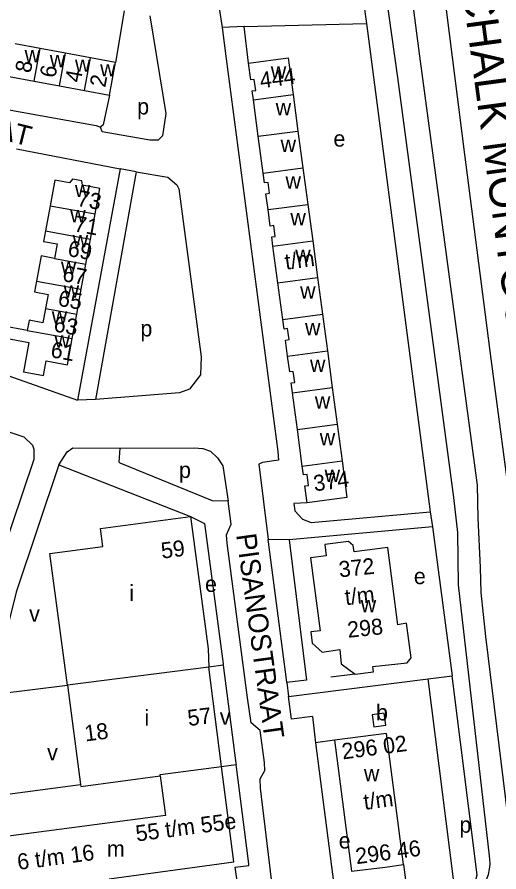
# Model space of a CAD drawing. Extents: x 159294 to 161936, y 384538 to 386517.
# Drawn here: x 161040.3 to 161160.6, y 385748.5 to 385962 of the extents above; entities that cross this region are included whole.
import ezdxf

# ---------------------------------------------------------------- set-up
doc = ezdxf.new("R2010")
doc.units = 0
for name, color, linetype in [('BLT_Basislijn', 7, 'Continuous'), ('BLT_Bebouwing', 7, 'Continuous'), ('BLT_Centroide', 7, 'Continuous'), ('BLT_Huisnummer', 7, 'Continuous'), ('BLT_Huisnummer_ tussenligend', 7, 'Continuous'), ('BLT_Huisnummer_reeks', 7, 'Continuous'), ('BLT_Onderverdeling_panden', 7, 'Continuous'), ('BLT_Straatnaam', 7, 'Continuous'), ('BLT_Straatnaam_hoofdweg', 7, 'Continuous')]:
    doc.layers.add(name, color=color, linetype=linetype)

msp = doc.modelspace()

# ---------------------------------------------------------------- linework, layer by layer
at = {"layer": 'BLT_Basislijn'}
for p, q in [((161126.81, 385965.73), (161127.54, 385960.4)), ((161067.04, 385963.59), (161064.94, 385950.7)), ((161090.79, 385964.27), (161091.54, 385959.41)), ((161096.98, 385959.71), (161127.54, 385960.4)), ((161127.54, 385960.4), (161143.47, 385838.45)), ((161096.98, 385959.71), (161091.54, 385959.41)), ((161091.54, 385959.41), (161092.54, 385951.63)), ((161098.09, 385950.56), (161096.98, 385959.71)), ((161140.74, 385952.24), (161155.15, 385845.1)), ((161135.25, 385946.94), (161149.27, 385842.07)), ((161040.17, 385929.09), (161066.07, 385924.17)), ((161066.07, 385924.17), (161055.43, 385866.39)), ((161070.07, 385923.41), (161066.07, 385924.17)), ((161070.07, 385923.41), (161059.92, 385866.52)), ((161028.02, 385876.04), (161055.43, 385866.39)), ((161059.92, 385866.52), (161055.43, 385866.39)), ((161143.47, 385838.45), (161144.03, 385834.68)), ((161144.03, 385834.68), (161108.27, 385831.49)), ((161144.03, 385834.68), (161148.9, 385797.48)), ((161108.27, 385831.49), (161103, 385831.55)), ((161108.27, 385831.49), (161112.59, 385796.42)), ((161091.79, 385800.17), (161088.16, 385799.69)), ((161112.59, 385796.42), (161107.64, 385795.82)), ((161108.11, 385792.33), (161142.94, 385796.74)), ((161124.71, 385797.88), (161118.65, 385797.15)), ((161142.94, 385796.74), (161148.9, 385797.48)), ((161149.3, 385746.76), (161142.94, 385796.74)), ((161035.19, 385792.94), (161052.9, 385795.2)), ((161107.64, 385795.82), (161108.11, 385792.33)), ((161108.8, 385786.65), (161108.11, 385792.33)), ((161114.03, 385787.31), (161108.8, 385786.65)), ((161114.03, 385787.31), (161114.86, 385780.79)), ((161119.52, 385781.4), (161114.86, 385780.79)), ((161114.86, 385780.79), (161119.36, 385745.42)), ((161091.32, 385774.88), (161095.01, 385775.38)), ((161031.97, 385767.14), (161056.15, 385770.39)), ((161136.78, 385750.37), (161137.45, 385745.21))]:
    msp.add_line(p, q, dxfattribs=at)
for points in [[(161128.01, 386049.36), (161131.65, 386022.59), (161140.74, 385952.24)], [(161125.36, 386023.61), (161132.41, 385967.79), (161135.25, 385946.94)], [(161142.82, 386000.08), (161151.99, 385927.68), (161158.55, 385876.69)], [(160978.05, 385967.07), (161001.93, 385950.95), (161013.23, 385945.12), (161024.79, 385941.32), (161060.09, 385934.98), (161061.18, 385934.5)], [(161073.5, 385962.32), (161077.49, 385937.93), (161076.67, 385932.35), (161075.51, 385931.26), (161073.51, 385931.3), (161061.61, 385933.36), (161061.18, 385934.5)], [(161092.54, 385951.63), (161105.39, 385853.57), (161105.56, 385851.38), (161101.59, 385850.75), (161100.67, 385850.36), (161103, 385831.55)], [(161063.44, 385942.57), (161061.83, 385935.16), (161061.18, 385934.5)], [(161070.07, 385923.41), (161077.98, 385922.03), (161080.21, 385920.12), (161080.68, 385919.1), (161086.3, 385877.16), (161086.1, 385872.7), (161083.33, 385869.1), (161080.84, 385868.15), (161059.92, 385866.52)], [(161158.55, 385876.69), (161162.93, 385844.03), (161166.65, 385822.22)], [(161023.53, 385863.24), (161041.99, 385857.23), (161044.22, 385855.09), (161044.48, 385854.08), (161044.54, 385851.52), (161033.39, 385818.69), (161032.05, 385817.03), (161029.79, 385815.44), (161025.75, 385815.17), (161017.84, 385817.45), (161004.84, 385821.93), (160952.66, 385838.75), (160898.11, 385861.3)], [(161050.77, 385850.18), (161052.86, 385853.43), (161054.25, 385854.45), (161066.1, 385854.39)], [(161093.04, 385841.14), (161089.12, 385841.19), (161066.04, 385850.63), (161065.81, 385850.89), (161066.1, 385854.39)], [(161066.1, 385854.39), (161084.56, 385854.45), (161086.74, 385854.31), (161088.65, 385853.61), (161090.4, 385851.96), (161091.67, 385849.99), (161093.04, 385841.14)], [(161050.77, 385850.18), (161040.08, 385818.4), (161036.58, 385804.3), (161035.21, 385793.1), (161035.19, 385792.94)], [(161050.77, 385850.18), (161083.64, 385837.32)], [(161155.15, 385845.1), (161155.34, 385836.92), (161155.9, 385824.59), (161156.1, 385818.33), (161157.23, 385807.34), (161164.43, 385748.94)], [(161114.47, 385639.13), (161117.34, 385639.36), (161119.31, 385640.57), (161119.78, 385643.65), (161115.85, 385675.27), (161110.06, 385679.74), (161109.64, 385680.42), (161107.17, 385700), (161106.35, 385706.54), (161110.62, 385711.62), (161107.43, 385734.55), (161105.13, 385736.82), (161104.77, 385739.03), (161101.07, 385769.42), (161100.97, 385771.75), (161102.17, 385773.88), (161102.1, 385775.88), (161100.97, 385783.82), (161098.74, 385785.73), (161097.83, 385792.02), (161092.81, 385830.67), (161092.61, 385832.73), (161093.74, 385835.41), (161093.04, 385841.14)], [(161149.27, 385842.07), (161150.22, 385833.31), (161150.41, 385820.23), (161158.18, 385752.54)], [(161112.74, 385840.7), (161109.41, 385840.52), (161109.7, 385838.68), (161111.58, 385836.62), (161113.71, 385835.82), (161143.47, 385838.45)], [(161083.64, 385837.32), (161087.12, 385835.57), (161091.74, 385800.52), (161091.79, 385800.17)], [(161107.64, 385795.82), (161107.54, 385796.61), (161103, 385831.55)], [(161091.79, 385800.17), (161094.96, 385775.72), (161095.01, 385775.38)], [(161149.75, 385743.21), (161152.58, 385743.75), (161154.57, 385745.59), (161155.15, 385747.77), (161148.9, 385797.48)], [(161095.44, 385745.14), (161094.79, 385749.72), (161098.17, 385750.11), (161098.17, 385750.54), (161095.01, 385775.38)], [(161158.18, 385752.54), (161158.28, 385751.6), (161158.3, 385750.65), (161158.24, 385749.7), (161158.1, 385748.77), (161157.88, 385747.84), (161157.59, 385746.94), (161157.21, 385746.07), (161156.77, 385745.23), (161156.26, 385744.43), (161155.68, 385743.67), (161155.05, 385742.97), (161154.35, 385742.33), (161153.6, 385741.74), (161152.81, 385741.22), (161151.98, 385740.77), (161151.09, 385740.39)]]:
    msp.add_lwpolyline(points, dxfattribs=at)
at = {"layer": 'BLT_Bebouwing'}
for p, q in [((161046.12, 385954.17), (161039.84, 385955.33)), ((161052.39, 385953.02), (161046.12, 385954.17)), ((161058.67, 385951.86), (161052.39, 385953.02)), ((161063.44, 385942.57), (161064.94, 385950.7)), ((161038.34, 385947.21), (161044.62, 385946.05)), ((161044.62, 385946.05), (161050.89, 385944.89)), ((161050.89, 385944.89), (161057.17, 385943.73)), ((161057.17, 385943.73), (161063.44, 385942.57)), ((161100.53, 385932.25), (161099.31, 385941.4)), ((161109.23, 385942.73), (161110.45, 385933.57)), ((161110.45, 385933.57), (161111.67, 385924.42)), ((161101.75, 385923.09), (161100.53, 385932.25)), ((161111.67, 385924.42), (161112.89, 385915.26)), ((161112.89, 385915.26), (161114.12, 385906.11)), ((161058.65, 385906.6), (161059.8, 385912.87)), ((161057.51, 385900.33), (161058.65, 385906.6)), ((161114.12, 385906.11), (161115.34, 385896.95)), ((161105.42, 385895.63), (161104.2, 385904.78)), ((161056.36, 385894.04), (161057.51, 385900.33)), ((161115.34, 385896.95), (161116.56, 385887.8)), ((161106.64, 385886.47), (161105.42, 385895.63)), ((161055.23, 385887.82), (161056.36, 385894.04)), ((161054.11, 385881.72), (161055.23, 385887.82)), ((161116.56, 385887.8), (161117.78, 385878.64)), ((161117.78, 385878.64), (161119, 385869.49)), ((161119, 385869.49), (161120.22, 385860.33)), ((161110.3, 385859.01), (161109.08, 385868.16)), ((161120.22, 385860.33), (161121.44, 385851.17)), ((161111.52, 385849.85), (161110.3, 385859.01)), ((161091.32, 385774.88), (161088.16, 385799.69)), ((161052.9, 385795.2), (161056.15, 385770.39)), ((161132.52, 385783.12), (161119.52, 385781.4)), ((161136.78, 385750.37), (161132.52, 385783.12)), ((161056.22, 385769.88), (161076.08, 385772.5)), ((161056.15, 385770.39), (161056.22, 385769.88))]:
    msp.add_line(p, q, dxfattribs=at)
for points in [[(161064.94, 385950.7), (161060.03, 385951.6), (161058.67, 385951.86)], [(161098.09, 385950.56), (161108.01, 385951.88), (161109.23, 385942.73)], [(161099.31, 385941.4), (161099.02, 385943.58), (161099.91, 385943.7), (161099.55, 385946.44), (161098.65, 385946.32), (161098.09, 385950.56)], [(161102.98, 385913.94), (161102.46, 385917.9), (161103.34, 385918.02), (161102.97, 385920.74), (161102.08, 385920.62), (161101.75, 385923.09)], [(161059.8, 385912.87), (161060.96, 385919.23), (161056.68, 385920.03), (161056.52, 385921.11), (161054.15, 385921.54), (161053.44, 385920.6), (161049.74, 385921.28), (161048.56, 385914.92)], [(161048.56, 385914.92), (161047.41, 385908.65)], [(161104.2, 385904.78), (161103.89, 385907.11), (161104.78, 385907.23), (161104.41, 385909.97), (161103.52, 385909.85), (161102.98, 385913.94)], [(161047.41, 385908.65), (161046.93, 385905.99), (161050.33, 385905.37), (161049.67, 385901.76)], [(161049.67, 385901.76), (161046.31, 385902.37), (161045.16, 385896.08)], [(161045.16, 385896.08), (161044.67, 385893.39), (161048.06, 385892.77), (161047.42, 385889.24)], [(161047.42, 385889.24), (161046.77, 385885.71), (161043.35, 385886.34), (161043.26, 385885.84), (161042.88, 385883.77)], [(161042.88, 385883.77), (161036.61, 385884.91), (161033.05, 385886.11), (161031.5, 385881.5), (161035.06, 385880.31), (161035.7, 385882.2), (161043.3, 385880.78), (161041.91, 385873.4), (161046.94, 385872.48), (161047.61, 385876.16), (161052.92, 385875.19), (161054.11, 385881.72)], [(161107.86, 385877.32), (161107.32, 385881.38), (161108.21, 385881.49), (161107.85, 385884.22), (161106.96, 385884.1), (161106.64, 385886.47)], [(161109.08, 385868.16), (161108.75, 385870.67), (161109.64, 385870.79), (161109.27, 385873.51), (161108.38, 385873.39), (161107.86, 385877.32)], [(161112.74, 385840.7), (161112.19, 385844.95), (161113.07, 385845.07), (161112.71, 385847.79), (161111.81, 385847.67), (161111.52, 385849.85)], [(161121.44, 385851.17), (161122.67, 385842.02), (161112.74, 385840.7)], [(161052.9, 385795.2), (161048.55, 385828.07), (161061.72, 385829.8), (161061.13, 385834.31), (161083.64, 385837.32)], [(161083.64, 385837.32), (161088.04, 385804.26), (161088.16, 385799.69)], [(161124.71, 385797.88), (161129.28, 385798.48), (161129.1, 385799.85), (161137.72, 385800.76), (161138.71, 385802.02), (161137.53, 385810.67), (161135.4, 385810.27), (161132.9, 385829.56), (161124.45, 385828.5), (161124.21, 385830.07), (161123.02, 385831.04), (161117.17, 385830.28), (161117.52, 385827.48), (161113.53, 385826.99), (161115.96, 385808.75), (161113.62, 385808.47), (161113.98, 385805.66), (161116.52, 385803.42), (161120.86, 385804.04), (161121.24, 385800.54), (161124.71, 385797.88)], [(161119.52, 385781.4), (161123.83, 385748.68), (161132.21, 385749.68), (161136.78, 385750.37)], [(161063.32, 385746.84), (161094.44, 385751.08), (161091.32, 385774.88)], [(161076.08, 385772.5), (161077.38, 385762.6), (161038.2, 385757.46), (161036.6, 385743.19), (161056.28, 385745.88)]]:
    msp.add_lwpolyline(points, dxfattribs=at)
msp.add_lwpolyline([(161128.98, 385787.74), (161129.39, 385784.77), (161132.35, 385785.18), (161131.95, 385788.14)], close=True, dxfattribs=at)
at = {"layer": 'BLT_Onderverdeling_panden'}
for p, q in [((161044.62, 385946.05), (161046.12, 385954.17)), ((161050.89, 385944.89), (161052.39, 385953.02)), ((161057.17, 385943.73), (161058.67, 385951.86)), ((161099.31, 385941.4), (161109.23, 385942.73)), ((161100.53, 385932.25), (161110.45, 385933.57)), ((161101.75, 385923.09), (161111.67, 385924.42)), ((161048.56, 385914.92), (161059.8, 385912.87)), ((161102.98, 385913.94), (161112.89, 385915.26)), ((161047.41, 385908.65), (161058.65, 385906.6)), ((161104.2, 385904.78), (161114.12, 385906.11)), ((161049.67, 385901.76), (161057.51, 385900.33)), ((161105.42, 385895.63), (161115.34, 385896.95)), ((161045.16, 385896.08), (161056.36, 385894.04)), ((161047.42, 385889.24), (161055.23, 385887.82)), ((161106.64, 385886.47), (161116.56, 385887.8)), ((161042.88, 385883.77), (161054.11, 385881.72)), ((161107.86, 385877.32), (161117.78, 385878.64)), ((161109.08, 385868.16), (161119, 385869.49)), ((161110.3, 385859.01), (161120.22, 385860.33)), ((161111.52, 385849.85), (161121.44, 385851.17)), ((161088.16, 385799.69), (161052.9, 385795.2))]:
    msp.add_line(p, q, dxfattribs=at)
msp.add_lwpolyline([(161076.08, 385772.5), (161076.05, 385772.87), (161091.32, 385774.88)], dxfattribs=at)

# ---------------------------------------------------------------- texts
at = {"layer": 'BLT_Centroide'}
for s, p in [('w', (161042.23, 385950.7)), ('w', (161048.5, 385949.52)), ('w', (161054.78, 385948.36)), ('w', (161061.06, 385947.2)), ('w', (161103.66, 385946.66)), ('p', (161070.31, 385937.71)), ('w', (161104.88, 385937.5)), ('e', (161119.3, 385929.68)), ('w', (161106.1, 385928.34)), ('w', (161107.33, 385919.19)), ('w', (161054.76, 385917.06)), ('w', (161053.6, 385910.75)), ('w', (161108.55, 385910.03)), ('w', (161054.22, 385904.5)), ('w', (161109.77, 385900.88)), ('w', (161051.28, 385897.91)), ('w', (161051.95, 385891.94)), ('w', (161110.98, 385891.72)), ('w', (161048.99, 385885.47)), ('p', (161071.12, 385882.27)), ('w', (161112.2, 385882.56)), ('w', (161049.66, 385879.47)), ('w', (161113.44, 385873.41)), ('w', (161114.66, 385864.25)), ('w', (161115.88, 385855.09)), ('p', (161080.75, 385846.92)), ('w', (161117.09, 385845.94)), ('e', (161139.37, 385820.4)), ('i', (161068.36, 385816.22)), ('e', (161087.25, 385818.46)), ('w', (161126.11, 385813.39)), ('v', (161043.35, 385811.01)), ('b', (161129.93, 385786.37)), ('i', (161072.13, 385785.03)), ('v', (161090.94, 385785.29)), ('v', (161047.83, 385776.37)), ('w', (161126.9, 385771.19)), ('p', (161150.75, 385758.32)), ('m', (161062.75, 385752.34)), ('e', (161120.62, 385754.37))]:
    msp.add_text(s, height=4, dxfattribs=at).set_placement(p)
at = {"layer": 'BLT_Huisnummer'}
for s, rotation, p in [('6', 79.5302, (161049.88, 385946.69)), ('2', 79.5302, (161062.34, 385944.31)), ('73', 349.6642, (161055.11, 385914.93)), ('69', 349.6642, (161052.78, 385902.4)), ('65', 349.6642, (161050.33, 385889.97)), ('61', 349.6642, (161048.51, 385877.12)), ('59', 7.2578, (161076.52, 385826.75))]:
    msp.add_text(s, height=4, rotation=rotation, dxfattribs=at).set_placement(p)
at = {"layer": 'BLT_Huisnummer_ tussenligend'}
for s, rotation, p in [('8', 79.5302, (161043.73, 385947.9)), ('4', 79.5302, (161056.18, 385945.51)), ('71', 349.6642, (161054.37, 385908.55)), ('67', 349.6642, (161051.45, 385896.14)), ('63', 349.6642, (161049.27, 385883.57))]:
    msp.add_text(s, height=4, rotation=rotation, dxfattribs=at).set_placement(p)
at = {"layer": 'BLT_Huisnummer_reeks'}
for s, rotation, p in [('444', 7.5965, (161101.17, 385944.23)), ('t/m', 7.5988, (161107.44, 385898.92)), ('374', 7.5958, (161114.57, 385843.57)), ('372', 6.027, (161120.85, 385822.08)), ('t/m', 6.027, (161122.35, 385815.15)), ('298', 6.027, (161122.97, 385807)), ('57', 7.2578, (161083.14, 385784.95)), ('18', 7.2578, (161057.42, 385781.11)), ('296 02', 7.514, (161121.64, 385776.62)), ('t/m', 7.514, (161127.08, 385764.03)), ('55 t/m 55e', 7.4641, (161070.19, 385756.12)), ('6 t/m 16', 7.4641, (161040.63, 385749.02)), ('296 46', 7.514, (161125.06, 385750.45))]:
    msp.add_text(s, height=4, rotation=rotation, dxfattribs=at).set_placement(p)
at = {"layer": 'BLT_Straatnaam'}
for s, rotation, p in [('RODINSTRAAT', 345.8485, (160996.71, 385941.44)), ('PISANOSTRAAT', 277.9043, (161095, 385832.75))]:
    msp.add_text(s, height=5, rotation=rotation, dxfattribs=at).set_placement(p)
at = {"layer": 'BLT_Straatnaam_hoofdweg'}
msp.add_text('VELDMAARSCHALK MONTGOMERYLAAN', height=7.9999, rotation=277.6475, dxfattribs=at).set_placement((161142.6, 386034.38))

doc.saveas('drawing.dxf')
